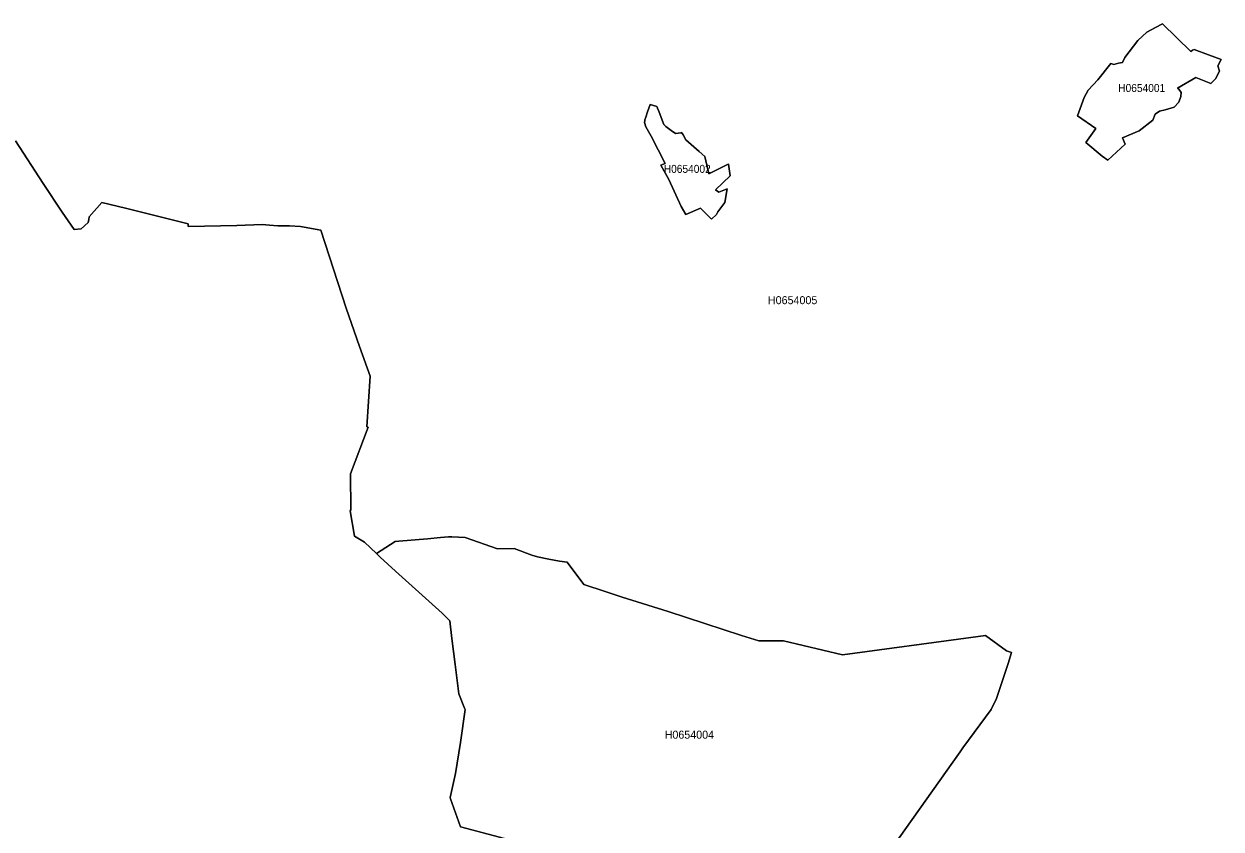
# Model space of a CAD drawing. Extents: x 369010 to 739155, y 6377141 to 6616555.
# Drawn here: x 529308 to 544261, y 6523946 to 6533995 of the extents above; entities that cross this region are included whole.
import ezdxf
from ezdxf.enums import TextEntityAlignment as Align

# ---------------------------------------------------------------- set-up
doc = ezdxf.new("R2010")
doc.units = 0
doc.header["$LTSCALE"] = 40
doc.layers.add('1', color=7, linetype='Continuous', lineweight=13)
doc.layers.add('2', color=7, linetype='Continuous')

msp = doc.modelspace()

# ---------------------------------------------------------------- linework, layer by layer
at = {"layer": '1'}
for points in [[(543408.39, 6532794.68), (543437.19, 6532869.49), (543493.13, 6532906.9), (543564.62, 6532921.46), (543676.67, 6532958.37), (543735.59, 6533020.76), (543759.42, 6533090.77), (543761.24, 6533140.42), (543735.59, 6533182.63), (543715.23, 6533195.53), (543947.77, 6533326.45), (544131.64, 6533251.64), (544192.88, 6533312.05), (544241.2, 6533407.21), (544221.67, 6533471.76), (544261.06, 6533553.35), (544104.33, 6533608.3), (543924.26, 6533676.32), (543904.07, 6533667.22), (543883.22, 6533650.67), (543529.37, 6533995.08), (543441.99, 6533952.88), (543334.41, 6533891.81), (543220.71, 6533789.86), (543058.68, 6533577.85), (543029.05, 6533515.78), (542978.24, 6533507.18), (542923.13, 6533488.81), (542884.57, 6533499.9), (542720.88, 6533295.66), (542599.57, 6533168.89), (542550.08, 6533076.87), (542469.15, 6532846.98), (542695.23, 6532691.57), (542572.1, 6532516.97), (542777.98, 6532346), (542847.83, 6532296.35), (543064.64, 6532494.96), (543031.54, 6532572.08), (543238.75, 6532662.28)], [(543408.39, 6532794.68), (543238.75, 6532662.28), (543031.54, 6532572.08), (543064.64, 6532494.96), (542847.83, 6532296.35), (542777.98, 6532346), (542572.1, 6532516.97), (542695.23, 6532691.57), (542469.15, 6532846.98), (542550.08, 6533076.87), (542599.57, 6533168.89), (542720.88, 6533295.66), (542884.57, 6533499.9), (542923.13, 6533488.81), (542978.24, 6533507.18), (543029.05, 6533515.78), (543058.68, 6533577.85), (543220.71, 6533789.86), (543334.41, 6533891.81), (543441.99, 6533952.88), (543529.37, 6533995.08), (543883.22, 6533650.67), (543904.07, 6533667.22), (543924.26, 6533676.32), (544104.33, 6533608.3), (544261.06, 6533553.35), (544221.67, 6533471.76), (544241.2, 6533407.21), (544192.88, 6533312.05), (544131.64, 6533251.64), (543947.77, 6533326.45), (543715.23, 6533195.53), (543735.59, 6533182.63), (543761.24, 6533140.42), (543759.42, 6533090.77), (543735.59, 6533020.76), (543676.67, 6532958.37), (543564.62, 6532921.46), (543493.13, 6532906.9), (543437.19, 6532869.49)], [(538108.62, 6532246.87), (538105.97, 6532245.54), (537864.67, 6532122.57), (537811.87, 6532340.54), (537740.21, 6532401.61), (537574.21, 6532546.76), (537543.75, 6532609.65), (537523.4, 6532639.61), (537512.47, 6532637.95), (537447.6, 6532628.52), (537392.98, 6532664.27), (537327.61, 6532716.9), (537301.62, 6532738.25), (537243.2, 6532894.15), (537212.91, 6532964.16), (537128.84, 6532989.48), (537097.39, 6532898.29), (537076.04, 6532830.27), (537063.96, 6532799.98), (537062.14, 6532786.24), (537059.99, 6532765.89), (537075.87, 6532713.09), (537144.06, 6532594.09), (537318.83, 6532253.98), (537264.55, 6532230.48), (537363.52, 6532055.71), (537519.26, 6531716.59), (537576.03, 6531616.13), (537759.24, 6531693.92), (537895.95, 6531559.2), (537959.17, 6531616.13), (537973.9, 6531651.88), (538062.28, 6531765.58), (538093.56, 6531936.88), (537988.63, 6531896.16), (537944.44, 6531923.64), (538129.97, 6532098.9)], [(538108.62, 6532246.87), (538129.97, 6532098.9), (537944.44, 6531923.64), (537988.63, 6531896.16), (538093.56, 6531936.88), (538062.28, 6531765.58), (537973.9, 6531651.88), (537959.17, 6531616.13), (537895.95, 6531559.2), (537759.24, 6531693.92), (537576.03, 6531616.13), (537519.26, 6531716.59), (537363.52, 6532055.71), (537264.55, 6532230.48), (537318.83, 6532253.98), (537144.06, 6532594.09), (537075.87, 6532713.09), (537059.99, 6532765.89), (537062.14, 6532786.24), (537063.96, 6532799.98), (537076.04, 6532830.27), (537097.39, 6532898.29), (537128.84, 6532989.48), (537212.91, 6532964.16), (537243.2, 6532894.15), (537301.62, 6532738.25), (537327.61, 6532716.9), (537392.98, 6532664.27), (537447.6, 6532628.52), (537512.47, 6532637.95), (537523.4, 6532639.61), (537543.75, 6532609.65), (537574.21, 6532546.76), (537740.21, 6532401.61), (537811.87, 6532340.54), (537864.67, 6532122.57), (538105.97, 6532245.54)]]:
    msp.add_lwpolyline(points, close=True, dxfattribs=at)
for points in [[(535449.96, 6523790.77), (534762.46, 6523975.47), (534634.36, 6524324.35), (534633.37, 6524340.41), (534696.59, 6524637.32), (534759.98, 6525025.93), (534820.39, 6525438.36), (534812.28, 6525453.09), (534739.45, 6525635.15), (534696.26, 6525998.76), (534652.23, 6526323.31), (534626.58, 6526546.41), (534530.59, 6526641.74), (534405.3, 6526752.13), (533949.5, 6527164.24), (533758.84, 6527341.49), (533712.34, 6527385.19), (533562.22, 6527526.69), (533434.95, 6527601.5), (533382.65, 6527919.6), (533390.76, 6527928.37), (533386.46, 6528379.7), (533608.07, 6528963.76), (533591.35, 6528967.4), (533631.07, 6529600.46), (533498.01, 6529970.36), (533333.83, 6530448.33), (533017.05, 6531422.32), (532762.67, 6531465.85), (532623.15, 6531473.96), (532480.49, 6531474.95), (532377.05, 6531482.9), (532284.37, 6531490.51), (531967.1, 6531480.91), (531358.21, 6531465.85), (531358.04, 6531498.79), (530574.71, 6531697.06), (530280.78, 6531765.41), (530122.55, 6531587.5), (530118.91, 6531552.41), (530107.99, 6531517.82), (530022.59, 6531438.38), (529934.71, 6531429.94), (529786.91, 6531644.1), (529547.1, 6532002.91), (529201.19, 6532535.67)], [(529201.19, 6532535.67), (529547.1, 6532002.91), (529786.91, 6531644.1), (529934.71, 6531429.94), (530022.59, 6531438.38), (530107.99, 6531517.82), (530118.91, 6531552.41), (530122.55, 6531587.5), (530280.78, 6531765.41), (530574.71, 6531697.06), (531358.04, 6531498.79), (531358.21, 6531465.85), (531967.1, 6531480.91), (532284.37, 6531490.51), (532377.05, 6531482.9), (532480.49, 6531474.95), (532623.15, 6531473.96), (532762.67, 6531465.85), (533017.05, 6531422.32), (533333.83, 6530448.33), (533498.01, 6529970.36), (533631.07, 6529600.46), (533591.35, 6528967.4), (533608.07, 6528963.76), (533386.46, 6528379.7), (533390.76, 6527928.37), (533382.65, 6527919.6), (533434.95, 6527601.5), (533562.22, 6527526.69), (533712.34, 6527385.19), (533943.88, 6527533.64), (533988.73, 6527539.1), (534349.53, 6527569.72), (534512.38, 6527585.11), (534609.86, 6527592.73), (534653.23, 6527592.73), (534817.74, 6527586.11), (535223.55, 6527443.44), (535429.61, 6527447.25), (535650.22, 6527364.33), (535722.38, 6527344.8), (535862.4, 6527314.18), (535995.46, 6527289.52), (536092.78, 6527275.13), (536299.33, 6526997.41), (536568.94, 6526911.02), (536781.94, 6526840.68), (537354.58, 6526659.45), (538270.65, 6526363.03), (538488.29, 6526293.69), (538797.12, 6526293.36), (539532.28, 6526119.58), (541135.36, 6526338.7), (541317.74, 6526362.87), (541581.72, 6526171.05)], [(540148.29, 6523706.03), (541000.97, 6524909.25), (541037.38, 6524958.57), (541390.07, 6525438.2), (541456.6, 6525577.05), (541600.09, 6526012.66), (541642.79, 6526148.87), (541581.72, 6526171.05), (541317.74, 6526362.87), (541135.36, 6526338.7), (539532.28, 6526119.58), (538797.12, 6526293.36), (538488.29, 6526293.69), (538270.65, 6526363.03), (537354.58, 6526659.45), (536781.94, 6526840.68), (536568.94, 6526911.02), (536299.33, 6526997.41), (536092.78, 6527275.13), (535995.46, 6527289.52), (535862.4, 6527314.18), (535722.38, 6527344.8), (535650.22, 6527364.33), (535429.61, 6527447.25), (535223.55, 6527443.44), (534817.74, 6527586.11), (534653.23, 6527592.73), (534609.86, 6527592.73), (534512.38, 6527585.11), (534349.53, 6527569.72), (533988.73, 6527539.1), (533943.88, 6527533.64), (533712.34, 6527385.19), (533758.84, 6527341.49), (533949.5, 6527164.24), (534405.3, 6526752.13), (534530.59, 6526641.74), (534626.58, 6526546.41), (534652.23, 6526323.31), (534696.26, 6525998.76), (534739.45, 6525635.15), (534812.28, 6525453.09), (534820.39, 6525438.36), (534759.98, 6525025.93), (534696.59, 6524637.32), (534633.37, 6524340.41), (534634.36, 6524324.35), (534762.46, 6523975.47), (535449.96, 6523790.77)], [(541581.72, 6526171.05), (541642.79, 6526148.87), (541600.09, 6526012.66), (541456.6, 6525577.05), (541390.07, 6525438.2), (541037.38, 6524958.57), (541000.97, 6524909.25), (540148.29, 6523706.03)]]:
    msp.add_lwpolyline(points, dxfattribs=at)

# ---------------------------------------------------------------- texts
at = {"layer": '2', "width": 0.95}
for s, p in [('H0654001', (543270.03, 6533145.87)), ('H0654002', (537593.19, 6532136.22))]:
    msp.add_text(s, height=100, dxfattribs=at).set_placement(p, align=Align.CENTER)
at = {"layer": '2'}
for s, p in [('H0654005', (538909.47, 6530497.34)), ('H0654004', (537619.56, 6525073.77))]:
    msp.add_text(s, height=100, dxfattribs=at).set_placement(p, align=Align.CENTER)

doc.saveas('drawing.dxf')
